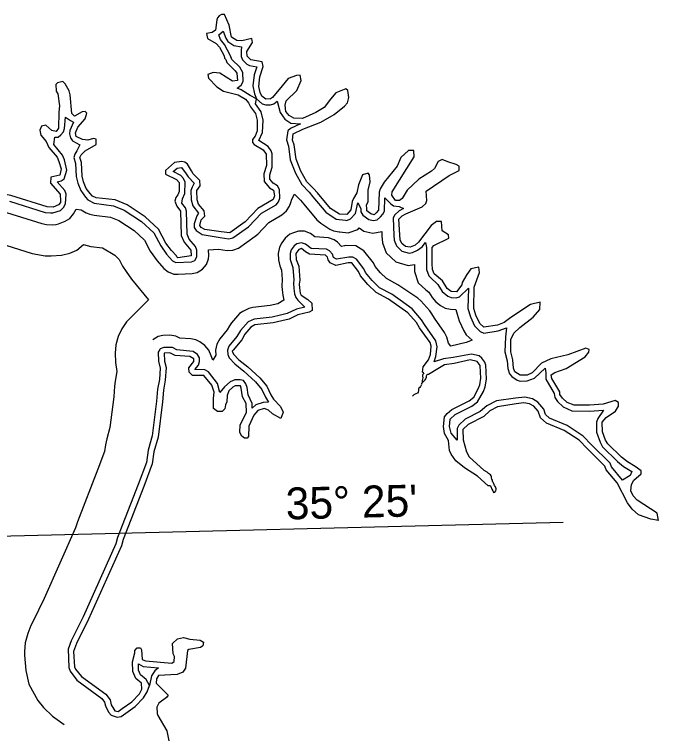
# Model space of a CAD drawing. Extents: x 2532689 to 2764727, y 536648 to 732970.
# Drawn here: x 2731692 to 2744843, y 611528 to 626279 of the extents above; entities that cross this region are included whole.
import ezdxf

# ---------------------------------------------------------------- set-up
doc = ezdxf.new("R2010")
doc.units = 0
for name, color, linetype in [('Exist Hydrographic Buffer Line', 7, 'Continuous'), ('Exist Hydrographic Creek Double Shore', 7, 'Continuous'), ('Exist Hydrographic River Shore', 7, 'Continuous'), ('Map Preparation Longitude Latitude Label', 7, 'Continuous'), ('Map Preparation Longitude Latitude Lines', 7, 'Continuous')]:
    doc.layers.add(name, color=color, linetype=linetype)

msp = doc.modelspace()

# ---------------------------------------------------------------- linework, layer by layer
at = {"layer": 'Exist Hydrographic Buffer Line'}
for points in [[(2736635, 624557), (2736504, 624626), (2736320, 624742), (2736242, 624771), (2736322, 624838), (2736363, 624909), (2736352, 625090), (2736294, 625199), (2736133, 625362), (2736102, 625433), (2735983, 625668), (2735897, 625768), (2735865, 625863), (2735955, 625935), (2736005, 625795), (2736045, 625726), (2736168, 625646), (2736326, 625621), (2736320, 625546), (2736321, 625423), (2736349, 625350), (2736435, 625267), (2736494, 625237), (2736641, 625208), (2736587, 625045), (2736561, 624818), (2736591, 624656), (2736635, 624557)], [(2733028, 623618), (2732968, 623491), (2732922, 623422), (2732904, 623358), (2732941, 623234), (2732955, 622970), (2732986, 622831), (2733044, 622682), (2733142, 622550), (2733191, 622490), (2733317, 622423), (2733715, 622373), (2733933, 622282), (2734288, 622053), (2734538, 621816), (2734678, 621554), (2734798, 621384), (2734921, 621249), (2734988, 621213), (2735306, 621229), (2735376, 621256), (2735417, 621328), (2735416, 621464), (2735388, 621539), (2735262, 621689), (2735216, 621794), (2735205, 622262), (2735181, 622331), (2735111, 622425), (2735120, 622516), (2735168, 622619), (2735174, 622852), (2735145, 622926), (2735090, 622987), (2734933, 623074), (2735011, 623141), (2735103, 623153), (2735201, 623024), (2735238, 622963), (2735359, 622835), (2735317, 622751), (2735296, 622683), (2735301, 622490), (2735333, 622368), (2735452, 622218), (2735414, 622163), (2735359, 622001), (2735362, 621929), (2735401, 621863), (2735521, 621782), (2735893, 621723), (2736071, 621698), (2736148, 621713), (2736469, 621942), (2736734, 622218), (2737032, 622393), (2737082, 622452), (2737112, 622527), (2737101, 622705), (2737060, 622779), (2736977, 622830), (2736906, 622912), (2736904, 623006), (2736952, 623157), (2736952, 623430), (2736931, 623494), (2736870, 623584), (2736684, 623702), (2736758, 623865), (2736768, 624120), (2736726, 624287), (2736612, 624456), (2736635, 624557)], [(2736635, 624557), (2736750, 624455), (2736821, 624432), (2736921, 624433), (2736988, 624454), (2737054, 624505), (2737117, 624279), (2737211, 624138), (2737335, 624056), (2737535, 624048), (2737327, 623947), (2737276, 623899), (2737247, 623719), (2737285, 623587), (2737324, 623310), (2737429, 623034), (2737558, 622803), (2737710, 622646), (2737785, 622556), (2738051, 622240), (2738263, 622096), (2738451, 622075)], [(2732426, 622228), (2732477, 622225), (2732634, 622277), (2732695, 622334), (2732736, 622412), (2732746, 622609), (2732717, 622684), (2732564, 622861), (2732644, 622880), (2732708, 622920), (2732762, 623095), (2732715, 623307), (2732676, 623407), (2732496, 623624), (2732515, 623771), (2732585, 623774), (2732641, 623817), (2732690, 623884), (2732713, 623952), (2732734, 624181), (2732837, 624111), (2732899, 624080), (2732825, 623911), (2732817, 623843), (2732838, 623759), (2732878, 623697), (2733028, 623618)], [(2732590, 622003), (2732725, 622055), (2732820, 622112), (2732900, 622208), (2732950, 622303), (2733053, 622288), (2733154, 622229), (2733230, 622199), (2733320, 622177), (2733654, 622139), (2733821, 622069), (2734139, 621864), (2734345, 621669), (2734466, 621441), (2734603, 621244), (2734745, 621087), (2734829, 621019), (2734947, 620976), (2735031, 620971), (2735321, 620989), (2735422, 621010), (2735530, 621073), (2735610, 621168), (2735653, 621286), (2735658, 621356), (2735656, 621469), (2735860, 621485), (2736038, 621460), (2736150, 621462), (2736268, 621505), (2736608, 621747), (2736660, 621792), (2736885, 622028), (2737153, 622186), (2737246, 622265), (2737305, 622363), (2737335, 622438), (2737355, 622509), (2737408, 622608), (2737533, 622483), (2737601, 622402), (2737867, 622086), (2737947, 622015), (2738133, 621894), (2738206, 621858), (2738319, 621837), (2738337, 621836)], [(2738451, 622075), (2738475, 622073), (2738556, 622101), (2738652, 622211), (2738706, 622428), (2738764, 622313), (2738767, 622247), (2738808, 622176), (2738930, 622090), (2739014, 622071), (2739098, 622085), (2739163, 622146), (2739213, 622198), (2739245, 622260), (2739252, 622532), (2739375, 622412), (2739432, 622370), (2739546, 622356), (2739633, 622316)], [(2731589, 622465), (2732320, 622235), (2732426, 622228)], [(2731531, 622232), (2732248, 622006), (2732343, 621990), (2732468, 621985), (2732544, 621990), (2732590, 622003)], [(2739633, 622316), (2739546, 622267), (2739453, 622176), (2739423, 622115), (2739441, 621771), (2739447, 621671), (2739494, 621550), (2739602, 621446), (2739750, 621404), (2739822, 621414), (2739921, 621461), (2740018, 621534), (2740085, 621619), (2740102, 621518), (2740103, 621188), (2740104, 621067), (2740149, 620937), (2740183, 620905)], [(2738337, 621836), (2738505, 621815), (2738702, 621884), (2738733, 621919), (2738825, 621854), (2739006, 621814), (2739190, 621844)], [(2738454, 621557), (2738433, 621555), (2738368, 621542), (2738288, 621625), (2738221, 621676), (2738103, 621718), (2737828, 621735), (2737735, 621807), (2737617, 621850), (2737492, 621850), (2737386, 621819), (2737317, 621788), (2737221, 621708), (2737149, 621612), (2737101, 621522), (2737079, 621399), (2737083, 621265), (2737107, 621144), (2737142, 621054), (2737157, 620866), (2737148, 620726), (2737157, 620652), (2737169, 620543), (2737195, 620444), (2737069, 620370), (2736914, 620333), (2736561, 620294), (2736478, 620275), (2736352, 620213), (2736287, 620169), (2736120, 619978), (2736080, 619920), (2736034, 619834), (2735883, 619655), (2735821, 619546), (2735799, 619423), (2735805, 619318), (2735739, 619214), (2735705, 619304), (2735663, 619422), (2735582, 619518), (2735478, 619592), (2735397, 619633), (2735295, 619655), (2735068, 619668), (2734987, 619705), (2734864, 619727), (2734723, 619719), (2734624, 619698), (2734515, 619635)], [(2739190, 621844), (2739195, 621757), (2739203, 621617), (2739284, 621410), (2739476, 621225), (2739732, 621153), (2739857, 621170), (2739857, 621025), (2739937, 620798), (2740094, 620654)], [(2731377, 621610), (2732056, 621396), (2732318, 621350), (2732443, 621345), (2732655, 621360), (2732824, 621405), (2732967, 621463), (2733102, 621577), (2733248, 621541), (2733492, 621513), (2733742, 621359), (2733829, 621276), (2733901, 621140), (2733971, 621028), (2734083, 620871)], [(2738522, 621322), (2738269, 621278), (2738207, 621313), (2738188, 621383), (2738123, 621451), (2738061, 621482), (2737751, 621499), (2737633, 621586), (2737555, 621615), (2737460, 621591), (2737405, 621554), (2737343, 621470), (2737320, 621399), (2737323, 621271), (2737378, 621108), (2737399, 620856), (2737387, 620788), (2737395, 620680), (2737408, 620571), (2737434, 620496), (2737480, 620442), (2737621, 620300), (2737451, 620259), (2737257, 620167), (2737124, 620136), (2736954, 620096), (2736588, 620056), (2736463, 620000), (2736305, 619825), (2736233, 619698), (2736067, 619500), (2736039, 619423), (2736045, 619333), (2736073, 619264), (2736190, 619143), (2736377, 618992), (2736615, 618773), (2736745, 618620), (2736818, 618461), (2736876, 618361), (2736772, 618352), (2736621, 618302), (2736546, 618240), (2736544, 618333), (2736461, 618509), (2736443, 618659), (2736419, 618736), (2736366, 618800), (2736301, 618816), (2736193, 618812), (2736094, 618774), (2735983, 618675), (2735886, 618555), (2735836, 618743), (2735651, 618979), (2735580, 619021), (2735378, 619026), (2735447, 619118), (2735472, 619190), (2735469, 619263), (2735428, 619334), (2735342, 619394), (2735005, 619431), (2734917, 619475), (2734739, 619479), (2734670, 619451), (2734661, 619435)], [(2739890, 620509), (2739522, 620759), (2739285, 620886), (2739164, 621001), (2739058, 621131), (2739021, 621206), (2738828, 621453), (2738665, 621550), (2738454, 621557)], [(2739692, 620352), (2739400, 620562), (2739148, 620696), (2738994, 620843), (2738861, 621005), (2738823, 621083), (2738673, 621277), (2738600, 621320), (2738522, 621322)], [(2734083, 620871), (2734427, 620448)], [(2740183, 620905), (2740337, 620761), (2740423, 620620), (2740537, 620522), (2740605, 620497), (2740713, 620492), (2740779, 620508), (2740960, 620686), (2740949, 620273), (2741000, 620100), (2741084, 619917), (2741198, 619802), (2741278, 619772), (2741570, 619814), (2741736, 619876), (2741719, 619692), (2741704, 619390), (2741751, 619202), (2741763, 619047), (2741797, 618941), (2741844, 618881), (2741954, 618810), (2742020, 618791), (2742163, 618793), (2742311, 618851), (2742525, 619055), (2742540, 618958), (2742544, 618828), (2742709, 618537), (2742726, 618453), (2742782, 618371), (2742893, 618264), (2743073, 618183), (2743434, 618175), (2743720, 618199), (2743602, 618028), (2743574, 617951), (2743579, 617747), (2743648, 617543), (2743699, 617448), (2744003, 617150), (2744130, 617047), (2744299, 616942), (2744261, 616859), (2744105, 616764), (2743881, 617039), (2743853, 617113), (2743475, 617488), (2743305, 617663), (2742980, 617881), (2742617, 618034), (2742537, 618105), (2742502, 618214), (2742380, 618358), (2742269, 618428), (2742113, 618464), (2741920, 618441), (2741534, 618383), (2741338, 618285), (2741203, 618166), (2740897, 618009), (2740762, 617886), (2740728, 617820), (2740732, 617586)], [(2740094, 620654), (2740153, 620603), (2740218, 620495), (2740294, 620407), (2740391, 620332), (2740488, 620279), (2740593, 620258), (2740701, 620252), (2740728, 620155), (2740773, 620023), (2740866, 619817), (2740917, 619736), (2741039, 619623), (2740913, 619578), (2740602, 619506), (2740556, 619563), (2740520, 619685), (2740471, 619784), (2740265, 620073), (2740212, 620164), (2740170, 620223), (2739990, 620426), (2739929, 620481), (2739890, 620509)], [(2734427, 620448), (2733981, 620002), (2733881, 619859), (2733807, 619701), (2733762, 619533), (2733747, 619359), (2733752, 619168), (2733779, 618984), (2733749, 618787), (2733736, 618686), (2733718, 618468), (2733640, 617844), (2733575, 617612), (2733550, 617490), (2733529, 617350), (2733396, 616992), (2732976, 615916), (2732937, 615792), (2732301, 614351), (2732064, 613873), (2732029, 613795), (2731966, 613635), (2731912, 613442), (2731897, 613269), (2731899, 613193), (2731923, 612876), (2731983, 612602), (2732166, 612268), (2732286, 612122), (2732471, 611947), (2732708, 611775)], [(2740732, 617586), (2740606, 617729), (2740574, 617865), (2740589, 618011), (2740687, 618110), (2741027, 618278), (2741145, 618367), (2741266, 618579), (2741303, 618673), (2741330, 618830), (2741325, 618980), (2741317, 619114), (2741294, 619178), (2741233, 619261), (2741178, 619303), (2741025, 619343), (2740646, 619269), (2740455, 619243), (2740258, 619182), (2740297, 619292), (2740321, 619488), (2740292, 619612), (2740063, 619943), (2740005, 620044), (2739810, 620267), (2739692, 620352)], [(2734661, 619435), (2734629, 619380), (2734632, 619195), (2734666, 619054)], [(2734666, 619054), (2734650, 618824), (2734615, 618628), (2734594, 618378), (2734505, 617670), (2734423, 617377), (2734386, 617130), (2734218, 616679), (2733796, 615596), (2733763, 615465), (2733097, 613976), (2732852, 613482), (2732785, 613313), (2732801, 612942), (2732826, 612861), (2732966, 612680), (2733475, 612306), (2733533, 612228), (2733548, 612153), (2733614, 612027), (2733667, 611963), (2733787, 611924), (2733871, 611937), (2733963, 612003), (2734158, 612142), (2734329, 612317), (2734398, 612439), (2734447, 612572)], [(2739996, 618706), (2739985, 618682), (2739970, 618659), (2739945, 618642), (2739940, 618623), (2739939, 618599), (2739933, 618565), (2739921, 618540), (2739888, 618526), (2739847, 618508), (2739833, 618497), (2739818, 618484)], [(2740006, 618721), (2740011, 618740), (2740030, 618767)], [(2734447, 612572), (2734380, 612696), (2734267, 612791), (2734226, 612882), (2734223, 613011), (2734320, 612962), (2734631, 612931), (2734557, 612869), (2734491, 612771), (2734447, 612572)]]:
    msp.add_lwpolyline(points, dxfattribs=at)
at = {"layer": 'Exist Hydrographic Creek Double Shore'}
msp.add_lwpolyline([(2733894, 612101), (2734089, 612240), (2734243, 612400), (2734291, 612494), (2734288, 612619), (2734169, 612716), (2734107, 612855), (2734102, 613055), (2734148, 613240), (2734147, 613283), (2734195, 613341), (2734262, 613344), (2734288, 613302), (2734301, 613102), (2734369, 613072), (2734903, 613025), (2734953, 613059), (2734958, 613161), (2734932, 613219), (2734919, 613426), (2735024, 613522), (2735141, 613550), (2735275, 613519), (2735484, 613498), (2735551, 613458), (2735537, 613382), (2735487, 613347), (2735255, 613308), (2735222, 613284), (2735181, 612924), (2735133, 612847), (2735017, 612796), (2734634, 612777), (2734594, 612710), (2734588, 612618), (2734828, 612375), (2734796, 612324), (2734640, 612209), (2734600, 612126), (2734603, 612001), (2734621, 611959), (2734804, 611648), (2734842, 611439)], dxfattribs=at)
at = {"layer": 'Exist Hydrographic River Shore'}
for points in [[(2737877, 622634), (2737799, 622727), (2737663, 622862), (2737541, 623078), (2737443, 623326), (2737402, 623617), (2737367, 623708), (2737380, 623839), (2737578, 623936), (2737949, 624079), (2738221, 624238), (2738433, 624407), (2738490, 624475), (2738521, 624585), (2738500, 624725), (2738458, 624760), (2738252, 624679), (2738146, 624550), (2738017, 624381), (2737845, 624279), (2737573, 624153), (2737397, 624159), (2737304, 624214), (2737236, 624297), (2737216, 624427), (2737239, 624513), (2737459, 624726), (2737545, 624930), (2737526, 625037), (2737451, 625034), (2737277, 624971), (2737156, 624819), (2736962, 624581), (2736921, 624553), (2736821, 624552), (2736744, 624608), (2736709, 624683), (2736681, 624806), (2736701, 625007), (2736771, 625217), (2736752, 625308), (2736518, 625355), (2736441, 625427), (2736438, 625525), (2736551, 625704), (2736540, 625789), (2736333, 625741), (2736233, 625747), (2736123, 625818), (2736075, 626059), (2735978, 626275), (2735920, 626279), (2735870, 626254), (2735838, 626210), (2735822, 626170), (2735794, 625959), (2735729, 625910), (2735612, 625889), (2735632, 625788), (2735809, 625687), (2735878, 625611), (2735974, 625431), (2735983, 625389), (2736009, 625357), (2736027, 625299), (2736198, 625128), (2736233, 625080), (2736245, 624930), (2736145, 624919), (2735883, 625079), (2735749, 625094), (2735641, 625050), (2735652, 624981), (2735823, 624801), (2735958, 624715), (2736260, 624638), (2736412, 624549), (2736473, 624476), (2736508, 624395), (2736611, 624255), (2736648, 624122), (2736645, 623905), (2736606, 623795), (2736549, 623727), (2736551, 623661), (2736585, 623620), (2736771, 623516), (2736832, 623427), (2736838, 623194), (2736784, 623024), (2736787, 622867), (2736899, 622736), (2736983, 622687), (2737000, 622571)], [(2733236, 622625), (2733156, 622726), (2733103, 622859), (2733075, 622976), (2733060, 623258), (2733024, 623358), (2733056, 623409), (2733137, 623494), (2733359, 623624), (2733357, 623733), (2733306, 623747), (2733190, 623713), (2733082, 623725), (2732955, 623789), (2732936, 623864), (2732984, 623974), (2733138, 624144), (2733168, 624264), (2733134, 624295), (2733076, 624293), (2732920, 624198), (2732860, 624255), (2732826, 624637), (2732807, 624719), (2732729, 624860), (2732677, 624907), (2732570, 624880), (2732537, 624846), (2732540, 624714), (2732575, 624657), (2732614, 624415), (2732601, 624280), (2732593, 623955), (2732544, 623887), (2732452, 623910), (2732332, 624016), (2732241, 623996), (2732210, 623913), (2732229, 623815), (2732341, 623682), (2732394, 623559), (2732565, 623363), (2732601, 623272), (2732646, 623123), (2732616, 622997), (2732434, 622953), (2732428, 622835), (2732626, 622606), (2732629, 622467)], [(2739560, 621778), (2739541, 622094), (2739605, 622163), (2739680, 622205), (2740018, 622347), (2740091, 622415), (2740114, 622482), (2740101, 622672), (2740569, 622986), (2740775, 623090), (2740773, 623182), (2740713, 623212), (2740537, 623268), (2740427, 623316), (2740345, 623273), (2740265, 623135), (2740208, 623077), (2739945, 622912), (2739709, 622689), (2739605, 622521), (2739556, 622476), (2739473, 622482), (2739395, 622591), (2739402, 622657), (2739851, 623368), (2739848, 623502), (2739739, 623498), (2739584, 623354), (2739505, 623183), (2739238, 622854), (2739159, 622716), (2739135, 622649), (2739127, 622281), (2739076, 622229)], [(2735910, 621842), (2735577, 621888), (2735502, 621928), (2735475, 621970), (2735506, 622086), (2735579, 622161), (2735568, 622269), (2735448, 622402), (2735421, 622493), (2735416, 622683), (2735481, 622778), (2735478, 622886), (2735341, 623025), (2735306, 623083), (2735228, 623221), (2735169, 623261), (2735110, 623275), (2734960, 623256), (2734773, 623094), (2734775, 623018), (2735002, 622906), (2735054, 622849), (2735058, 622665), (2735027, 622592), (2734986, 622541), (2734963, 622464), (2735007, 622364), (2735085, 622259), (2735097, 621767), (2735159, 621625), (2735296, 621462)], [(2732629, 622467), (2732630, 622439), (2732589, 622388), (2732482, 622345), (2732357, 622349), (2731618, 622582), (2730805, 622730), (2730135, 622870), (2729354, 623000)], [(2738884, 622316), (2738883, 622386), (2738915, 622460), (2738917, 622687), (2738955, 622862), (2738943, 623003), (2738917, 623038), (2738801, 623000), (2738715, 622797), (2738685, 622638), (2738613, 622520), (2738590, 622460), (2738560, 622289)], [(2735009, 621331), (2734999, 621346), (2734896, 621454), (2734784, 621610), (2734635, 621890), (2734363, 622148), (2733990, 622389), (2733746, 622491), (2733361, 622534), (2733285, 622564), (2733236, 622625)], [(2737000, 622571), (2736971, 622496), (2736659, 622313), (2736399, 622040), (2736088, 621817), (2735910, 621842)], [(2738560, 622289), (2738479, 622193), (2738329, 622197), (2738143, 622317), (2737877, 622634)], [(2739076, 622229), (2739038, 622189), (2738971, 622203), (2738886, 622268), (2738884, 622316)], [(2740223, 621189), (2740222, 621518), (2740254, 621562), (2740559, 621709), (2740557, 621777), (2740422, 621857), (2740409, 622047), (2740309, 622053), (2740202, 621967), (2739944, 621628), (2739870, 621569), (2739841, 621556)], [(2739841, 621556), (2739771, 621522), (2739679, 621538), (2739603, 621601), (2739567, 621678), (2739560, 621778)], [(2735296, 621462), (2735299, 621348), (2735025, 621308), (2735009, 621331)], [(2738084, 621323), (2738041, 621364), (2737716, 621380), (2737631, 621429), (2737555, 621495), (2737497, 621477), (2737440, 621399), (2737443, 621274), (2737497, 621135), (2737520, 620850), (2737506, 620768), (2737514, 620693)], [(2740201, 619501), (2740178, 619575), (2739962, 619878), (2739901, 619984), (2739721, 620187), (2739331, 620464), (2739077, 620598), (2738906, 620762), (2738760, 620940), (2738716, 621030), (2738579, 621202), (2738504, 621202), (2738255, 621153), (2738137, 621207), (2738094, 621264), (2738084, 621323)], [(2741173, 621116), (2741007, 621086), (2740927, 620968), (2740831, 620807), (2740824, 620757), (2740719, 620612), (2740611, 620617), (2740526, 620683), (2740430, 620840), (2740260, 620984), (2740224, 621068), (2740223, 621189)], [(2742425, 620405), (2742226, 620351), (2741824, 620092), (2741693, 619988), (2741553, 619933), (2741278, 619892), (2741193, 619968), (2741114, 620138), (2741069, 620271), (2741075, 620705), (2741184, 621008), (2741173, 621116)], [(2737514, 620693), (2737527, 620585), (2737545, 620543), (2737680, 620456), (2737765, 620381), (2737769, 620233), (2737711, 620198), (2737479, 620143), (2737298, 620053), (2737151, 620019)], [(2744843, 615945), (2744815, 616094), (2744408, 616360), (2744323, 616449), (2744278, 616549), (2744292, 616674), (2744340, 616768), (2744487, 616896), (2744485, 616955), (2744366, 617042), (2744206, 617140), (2744086, 617237), (2743805, 617505), (2743761, 617585), (2743699, 617750), (2743694, 617951), (2743775, 618046), (2743963, 618175), (2744028, 618276), (2744026, 618351), (2743958, 618391), (2743710, 618319), (2743435, 618295), (2743118, 618295), (2742975, 618352), (2742881, 618440), (2742830, 618513), (2742828, 618572), (2742663, 618845), (2742653, 618917), (2742727, 618962), (2742958, 619050), (2743344, 619286), (2743417, 619378), (2743424, 619437), (2743357, 619461), (2742993, 619328), (2742645, 619245), (2742455, 619155), (2742260, 618960), (2742161, 618913), (2742020, 618911), (2741910, 618982), (2741883, 619056), (2741870, 619223), (2741824, 619389), (2741827, 619638), (2741890, 619766), (2742012, 619886), (2742282, 620094), (2742420, 620254), (2742425, 620405)], [(2737151, 620019), (2736975, 619978), (2736601, 619936), (2736519, 619894), (2736397, 619748), (2736333, 619630), (2736159, 619423)], [(2736159, 619423), (2736139, 619399), (2736165, 619341), (2736276, 619227), (2736455, 619083), (2736702, 618857), (2736848, 618685), (2736928, 618511), (2736980, 618421), (2737125, 618273), (2737178, 618157), (2737131, 618024), (2736962, 618119), (2736877, 618194), (2736793, 618233), (2736660, 618189), (2736579, 618093), (2736477, 617866), (2736473, 617659), (2736441, 617625), (2736391, 617623), (2736332, 617663), (2736296, 617737), (2736301, 617895), (2736428, 618150), (2736424, 618330), (2736345, 618471), (2736324, 618645), (2736306, 618696), (2736198, 618692), (2736149, 618667), (2736067, 618588), (2736036, 618498), (2736031, 618364), (2735999, 618303), (2735984, 618220), (2735936, 618169), (2735836, 618168), (2735759, 618231), (2735754, 618431), (2735767, 618566), (2735722, 618706), (2735559, 618903), (2735326, 618906), (2735257, 618969), (2735255, 619061), (2735352, 619190), (2735351, 619242)], [(2740047, 618957), (2740026, 618971), (2740040, 619080), (2740145, 619222), (2740184, 619332), (2740201, 619501)], [(2734747, 619359), (2734752, 619198), (2734788, 619065), (2734770, 618808), (2734733, 618607), (2734714, 618366), (2734623, 617647), (2734539, 617344), (2734503, 617100), (2734331, 616637), (2733908, 615552), (2733877, 615426), (2733206, 613925), (2732960, 613429), (2732897, 613269), (2732921, 612951), (2732939, 612903), (2733059, 612756), (2733560, 612392), (2733646, 612278), (2733666, 612177), (2733718, 612087), (2733744, 612055), (2733811, 612041), (2733894, 612101)], [(2735351, 619242), (2735274, 619295), (2734974, 619313), (2734864, 619367), (2734747, 619359)], [(2740668, 619151), (2740472, 619124), (2740335, 619041)], [(2741205, 618973), (2741198, 619107), (2741137, 619190), (2740995, 619227), (2740668, 619151)], [(2740047, 618957), (2740038, 618938), (2740026, 618913), (2740025, 618891), (2740027, 618859), (2740022, 618830), (2740016, 618804), (2740015, 618782), (2740030, 618767)], [(2740335, 619041), (2740144, 618924), (2740124, 618926)], [(2741412, 616653), (2741366, 616651), (2741145, 616846), (2740882, 617016), (2740704, 617160), (2740609, 617294), (2740574, 617375), (2740552, 617574), (2740500, 617674), (2740473, 617722), (2740453, 617862), (2740473, 618057), (2740530, 618131), (2740620, 618211), (2740974, 618386), (2741072, 618462), (2741159, 618633), (2741191, 618716), (2741212, 618849), (2741205, 618973)], [(2740030, 618767), (2740051, 618788), (2740062, 618801), (2740075, 618813), (2740090, 618834), (2740106, 618869), (2740107, 618893), (2740109, 618916), (2740124, 618926)], [(2741937, 618322), (2741552, 618265), (2741396, 618179), (2741273, 618066), (2740952, 617902), (2740846, 617799), (2740852, 617590), (2740924, 617343), (2740977, 617243), (2741283, 616964)], [(2744843, 615945), (2744684, 615968), (2744432, 616059), (2744304, 616176), (2744209, 616306), (2743999, 616708), (2743776, 616979), (2743749, 617053), (2743390, 617403), (2743219, 617580), (2742914, 617781), (2742552, 617931), (2742433, 618037), (2742388, 618177), (2742294, 618275), (2742209, 618324), (2742092, 618346), (2741937, 618322)], [(2741471, 616516), (2741499, 616524), (2741520, 616549), (2741527, 616572), (2741526, 616592), (2741517, 616609), (2741512, 616627), (2741496, 616658), (2741487, 616674), (2741478, 616691), (2741473, 616711), (2741462, 616724), (2741455, 616746), (2741450, 616764), (2741437, 616785), (2741433, 616815), (2741430, 616835), (2741423, 616852), (2741408, 616876), (2741393, 616889), (2741372, 616900), (2741355, 616917), (2741340, 616932), (2741283, 616964)], [(2741412, 616653), (2741424, 616618), (2741429, 616602), (2741438, 616585)], [(2741438, 616585), (2741456, 616550), (2741465, 616534), (2741471, 616516)]]:
    msp.add_lwpolyline(points, dxfattribs=at)
at = {"layer": 'Map Preparation Longitude Latitude Lines'}
msp.add_line((2719849, 615334), (2742898, 615905), dxfattribs=at)

# ---------------------------------------------------------------- texts
at = {"layer": 'Map Preparation Longitude Latitude Label'}
msp.add_text("35° 25'", height=650, rotation=1.4189, dxfattribs=at).set_placement((2737238, 615962))

doc.saveas('drawing.dxf')
